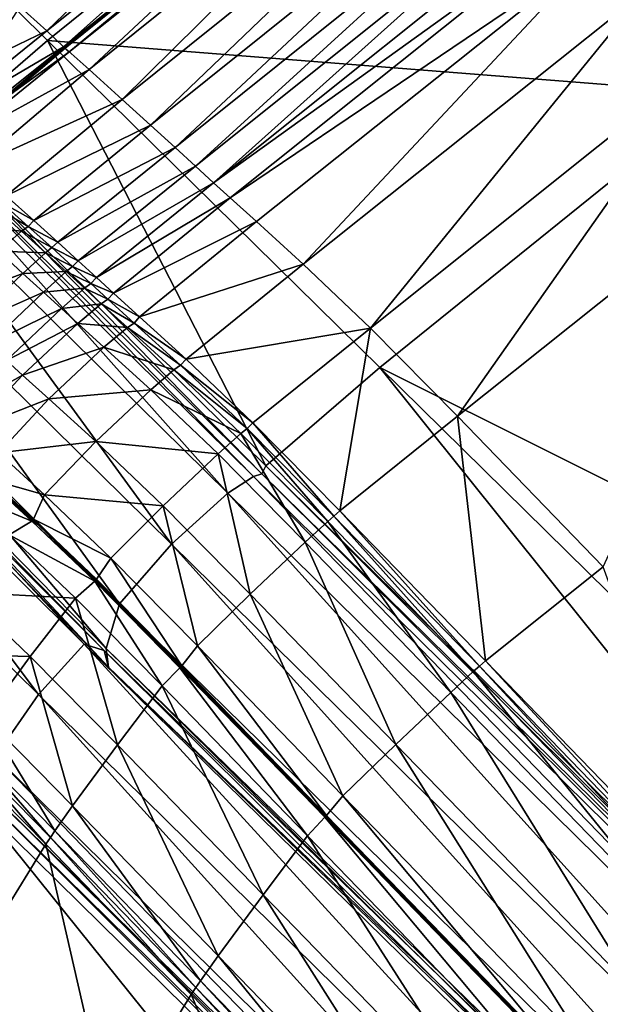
# Model space of a CAD drawing. Header units: millimetres. Extents: x 2387 to 13955, y -4964 to 364.
# Tile 505 of 656: x 6218 to 6232, y -2806 to -2784. Entities that reach past the tile are written whole.
import ezdxf

# ---------------------------------------------------------------- set-up
doc = ezdxf.new("R2010")
doc.units = ezdxf.units.MM
doc.header["$MEASUREMENT"] = 0
doc.layers.add('Predefinito', color=7, linetype='Continuous', true_color=0x000000)

msp = doc.modelspace()

# ---------------------------------------------------------------- linework, layer by layer
at = {"layer": 'Predefinito'}
for points in [[(6226.14, -2777.244, 1224.99), (6218.322, -2783.515, 1224.958), (6218.986, -2784.119, 1225.695)], [(6218.986, -2784.119, 1225.695), (6226.804, -2777.868, 1225.732), (6226.14, -2777.244, 1224.99)], [(6226.804, -2777.868, 1225.732), (6218.986, -2784.119, 1225.695), (6219.371, -2784.48, 1225.729)], [(6219.371, -2784.48, 1225.729), (6227.166, -2778.257, 1225.755), (6226.804, -2777.868, 1225.732)], [(6226.809, -2778.046, 775.523), (6219.006, -2784.334, 775.524), (6218.316, -2783.654, 780.577)], [(6219.006, -2784.334, 775.524), (6226.809, -2778.046, 775.523), (6234.442, -2785.558, 730.325)], [(6245.955, -2778.221, 730.325), (6234.442, -2785.558, 730.325), (6226.809, -2778.046, 775.523)], [(6227.166, -2778.257, 1225.755), (6219.371, -2784.48, 1225.729), (6219.498, -2784.604, 1225.575)], [(6227.212, -2778.238, 1226.282), (6227.166, -2778.257, 1225.755), (6219.386, -2784.496, 1225.751)], [(6219.386, -2784.496, 1225.751), (6219.413, -2784.512, 1226.277), (6227.212, -2778.238, 1226.282)], [(6219.498, -2784.604, 1225.575), (6219.386, -2784.496, 1225.751), (6227.166, -2778.257, 1225.755)], [(6227.212, -2778.238, 1226.282), (6219.413, -2784.512, 1226.277), (6219.961, -2785.006, 1227.173)], [(6219.498, -2784.604, 1225.575), (6227.271, -2778.393, 1225.586), (6227.166, -2778.257, 1225.755)], [(6227.166, -2778.257, 1225.755), (6227.271, -2778.393, 1225.586), (6219.498, -2784.604, 1225.575)], [(6219.961, -2785.006, 1227.173), (6227.771, -2778.726, 1227.193), (6227.212, -2778.238, 1226.282)], [(6227.771, -2778.726, 1227.193), (6219.961, -2785.006, 1227.173), (6220.718, -2785.691, 1228.026)], [(6220.718, -2785.691, 1228.026), (6228.533, -2779.419, 1228.059), (6227.771, -2778.726, 1227.193)], [(6228.533, -2779.419, 1228.059), (6220.718, -2785.691, 1228.026), (6221.373, -2786.284, 1228.418)], [(6221.373, -2786.284, 1228.418), (6229.188, -2780.014, 1228.457), (6228.533, -2779.419, 1228.059)], [(6229.188, -2780.014, 1228.457), (6221.373, -2786.284, 1228.418), (6221.934, -2786.792, 1228.51)], [(6221.934, -2786.792, 1228.51), (6229.748, -2780.525, 1228.55), (6229.188, -2780.014, 1228.457)], [(6229.748, -2780.525, 1228.55), (6221.934, -2786.792, 1228.51), (6222.407, -2787.225, 1228.462)], [(6222.407, -2787.225, 1228.462), (6230.221, -2780.965, 1228.503), (6229.748, -2780.525, 1228.55)], [(6230.221, -2780.965, 1228.503), (6222.407, -2787.225, 1228.462), (6222.82, -2787.604, 1228.457)], [(6222.82, -2787.604, 1228.457), (6230.638, -2781.35, 1228.5), (6230.221, -2780.965, 1228.503)], [(6231.027, -2781.698, 1228.721), (6230.638, -2781.35, 1228.5), (6222.82, -2787.604, 1228.457)], [(6222.82, -2787.604, 1228.457), (6223.201, -2787.951, 1228.677), (6231.027, -2781.698, 1228.721)], [(6231.635, -2782.244, 1229.211), (6231.027, -2781.698, 1228.721), (6223.201, -2787.951, 1228.677)], [(6223.201, -2787.951, 1228.677), (6223.803, -2788.497, 1229.166), (6231.635, -2782.244, 1229.211)], [(6231.635, -2782.244, 1229.211), (6223.803, -2788.497, 1229.166), (6224.879, -2789.474, 1229.967)], [(6224.879, -2789.474, 1229.967), (6232.71, -2783.218, 1230.011), (6231.635, -2782.244, 1229.211)], [(6232.71, -2783.218, 1230.011), (6224.879, -2789.474, 1229.967), (6226.421, -2790.943, 1230.833)], [(6226.421, -2790.943, 1230.833), (6234.251, -2784.687, 1230.876), (6232.71, -2783.218, 1230.011)], [(6218.986, -2784.119, 1225.695), (6218.322, -2783.515, 1224.958), (6215.653, -2785.721, 1224.861)], [(6218.316, -2783.654, 780.577), (6219.006, -2784.334, 775.524), (6216.383, -2786.593, 775.526)], [(6215.653, -2785.721, 1224.861), (6216.291, -2786.29, 1225.589), (6218.986, -2784.119, 1225.695)], [(6219.371, -2784.48, 1225.729), (6218.986, -2784.119, 1225.695), (6216.291, -2786.29, 1225.589)], [(6224.016, -2794.105, 730.353), (6216.383, -2786.593, 775.526), (6219.006, -2784.334, 775.524)], [(6234.442, -2785.558, 730.325), (6226.639, -2791.846, 730.332), (6219.006, -2784.334, 775.524)], [(6219.006, -2784.334, 775.524), (6226.639, -2791.846, 730.332), (6224.016, -2794.105, 730.353)], [(6216.291, -2786.29, 1225.589), (6216.676, -2786.632, 1225.662), (6219.371, -2784.48, 1225.729)], [(6219.498, -2784.604, 1225.575), (6219.371, -2784.48, 1225.729), (6216.676, -2786.632, 1225.662)], [(6216.676, -2786.632, 1225.662), (6216.82, -2786.762, 1225.557), (6219.498, -2784.604, 1225.575)], [(6219.413, -2784.512, 1226.277), (6219.386, -2784.496, 1225.751), (6216.733, -2786.698, 1225.75)], [(6216.82, -2786.762, 1225.557), (6216.733, -2786.698, 1225.75), (6219.386, -2784.496, 1225.751)], [(6216.733, -2786.698, 1225.75), (6216.779, -2786.752, 1226.263), (6219.413, -2784.512, 1226.277)], [(6219.961, -2785.006, 1227.173), (6219.413, -2784.512, 1226.277), (6216.779, -2786.752, 1226.263)], [(6219.386, -2784.496, 1225.751), (6219.498, -2784.604, 1225.575), (6216.82, -2786.762, 1225.557)], [(6234.251, -2784.687, 1230.876), (6226.421, -2790.943, 1230.833), (6228.423, -2792.968, 1231.518)], [(6228.423, -2792.968, 1231.518), (6236.256, -2786.716, 1231.561), (6234.251, -2784.687, 1230.876)], [(6216.779, -2786.752, 1226.263), (6217.317, -2787.241, 1227.116), (6219.961, -2785.006, 1227.173)], [(6220.718, -2785.691, 1228.026), (6219.961, -2785.006, 1227.173), (6217.317, -2787.241, 1227.116)], [(6226.639, -2791.846, 730.332), (6234.442, -2785.558, 730.325), (6255.437, -2806.218, 608.078)], [(6217.317, -2787.241, 1227.116), (6218.053, -2787.902, 1227.923), (6220.718, -2785.691, 1228.026)], [(6221.373, -2786.284, 1228.418), (6220.718, -2785.691, 1228.026), (6218.053, -2787.902, 1227.923)], [(6218.053, -2787.902, 1227.923), (6218.689, -2788.473, 1228.295), (6221.373, -2786.284, 1228.418)], [(6221.934, -2786.792, 1228.51), (6221.373, -2786.284, 1228.418), (6218.689, -2788.473, 1228.295)], [(6223.93, -2794.288, 730.368), (6216.298, -2786.776, 775.527), (6216.383, -2786.593, 775.526)], [(6216.383, -2786.593, 775.526), (6224.016, -2794.105, 730.353), (6223.93, -2794.288, 730.368)], [(6223.144, -2794.736, 730.332), (6215.51, -2787.224, 775.524), (6216.104, -2786.836, 775.526)], [(6223.737, -2794.348, 730.353), (6216.104, -2786.836, 775.526), (6216.298, -2786.776, 775.527)], [(6216.104, -2786.836, 775.526), (6223.737, -2794.348, 730.353), (6223.144, -2794.736, 730.332)], [(6216.298, -2786.776, 775.527), (6223.93, -2794.288, 730.368), (6223.737, -2794.348, 730.353)], [(6218.689, -2788.473, 1228.295), (6219.238, -2788.967, 1228.382), (6221.934, -2786.792, 1228.51)], [(6222.407, -2787.225, 1228.462), (6221.934, -2786.792, 1228.51), (6219.238, -2788.967, 1228.382)], [(6236.256, -2786.716, 1231.561), (6228.423, -2792.968, 1231.518), (6231.771, -2796.423, 1232.1)], [(6221.855, -2795.902, 730.325), (6214.222, -2788.39, 775.523), (6215.51, -2787.224, 775.524)], [(6215.51, -2787.224, 775.524), (6223.144, -2794.736, 730.332), (6221.855, -2795.902, 730.325)], [(6219.238, -2788.967, 1228.382), (6219.712, -2789.398, 1228.333), (6222.407, -2787.225, 1228.462)], [(6222.82, -2787.604, 1228.457), (6222.407, -2787.225, 1228.462), (6219.712, -2789.398, 1228.333)], [(6219.712, -2789.398, 1228.333), (6220.132, -2789.784, 1228.328), (6222.82, -2787.604, 1228.457)], [(6223.201, -2787.951, 1228.677), (6222.82, -2787.604, 1228.457), (6220.132, -2789.784, 1228.328)], [(6218.559, -2788.608, 1228.213), (6217.937, -2788.053, 1227.854), (6217.772, -2788.147, 1227.923)], [(6218.689, -2788.473, 1228.295), (6218.053, -2787.902, 1227.923), (6217.937, -2788.053, 1227.854)], [(6217.937, -2788.053, 1227.854), (6218.559, -2788.608, 1228.213), (6218.689, -2788.473, 1228.295)], [(6220.132, -2789.784, 1228.328), (6220.518, -2790.138, 1228.552), (6223.201, -2787.951, 1228.677)], [(6223.803, -2788.497, 1229.166), (6223.201, -2787.951, 1228.677), (6220.518, -2790.138, 1228.552)], [(6218.409, -2788.717, 1228.295), (6217.772, -2788.147, 1227.923), (6217.222, -2788.584, 1228.026)], [(6217.772, -2788.147, 1227.923), (6218.409, -2788.717, 1228.295), (6218.559, -2788.608, 1228.213)], [(6220.661, -2797.279, 730.377), (6213.093, -2789.767, 775.527), (6214.222, -2788.39, 775.523)], [(6214.222, -2788.39, 775.523), (6221.855, -2795.902, 730.325), (6220.661, -2797.279, 730.377)], [(6219.238, -2788.967, 1228.382), (6218.689, -2788.473, 1228.295), (6218.559, -2788.608, 1228.213)], [(6220.518, -2790.138, 1228.552), (6221.12, -2790.688, 1229.042), (6223.803, -2788.497, 1229.166)], [(6224.879, -2789.474, 1229.967), (6223.803, -2788.497, 1229.166), (6221.12, -2790.688, 1229.042)], [(6217.222, -2788.584, 1228.026), (6217.879, -2789.179, 1228.419), (6218.409, -2788.717, 1228.295)], [(6218.958, -2789.212, 1228.382), (6218.409, -2788.717, 1228.295), (6217.879, -2789.179, 1228.419)], [(6219.1, -2789.092, 1228.296), (6218.559, -2788.608, 1228.213), (6218.409, -2788.717, 1228.295)], [(6218.409, -2788.717, 1228.295), (6218.958, -2789.212, 1228.382), (6219.1, -2789.092, 1228.296)], [(6218.559, -2788.608, 1228.213), (6219.1, -2789.092, 1228.296), (6219.238, -2788.967, 1228.382)], [(6219.712, -2789.398, 1228.333), (6219.238, -2788.967, 1228.382), (6219.1, -2789.092, 1228.296)], [(6218.441, -2789.688, 1228.511), (6217.879, -2789.179, 1228.419), (6216.613, -2790.37, 1228.46)], [(6217.879, -2789.179, 1228.419), (6218.441, -2789.688, 1228.511), (6218.958, -2789.212, 1228.382)], [(6219.575, -2789.525, 1228.246), (6219.1, -2789.092, 1228.296), (6218.958, -2789.212, 1228.382)], [(6219.1, -2789.092, 1228.296), (6219.575, -2789.525, 1228.246), (6219.712, -2789.398, 1228.333)], [(6219.432, -2789.643, 1228.333), (6218.958, -2789.212, 1228.382), (6218.441, -2789.688, 1228.511)], [(6218.958, -2789.212, 1228.382), (6219.432, -2789.643, 1228.333), (6219.575, -2789.525, 1228.246)], [(6220.132, -2789.784, 1228.328), (6219.712, -2789.398, 1228.333), (6219.575, -2789.525, 1228.246)], [(6218.441, -2789.688, 1228.511), (6218.914, -2790.118, 1228.463), (6219.432, -2789.643, 1228.333)], [(6219.852, -2790.028, 1228.328), (6219.432, -2789.643, 1228.333), (6218.914, -2790.118, 1228.463)], [(6220, -2789.916, 1228.243), (6219.575, -2789.525, 1228.246), (6219.432, -2789.643, 1228.333)], [(6219.432, -2789.643, 1228.333), (6219.852, -2790.028, 1228.328), (6220, -2789.916, 1228.243)], [(6219.575, -2789.525, 1228.246), (6220, -2789.916, 1228.243), (6220.132, -2789.784, 1228.328)], [(6221.12, -2790.688, 1229.042), (6222.189, -2791.658, 1229.84), (6224.879, -2789.474, 1229.967)], [(6226.421, -2790.943, 1230.833), (6224.879, -2789.474, 1229.967), (6222.189, -2791.658, 1229.84)], [(6220.348, -2798.299, 730.534), (6212.977, -2790.789, 775.54), (6213.093, -2789.767, 775.527)], [(6213.093, -2789.767, 775.527), (6220.661, -2797.279, 730.377), (6220.348, -2798.299, 730.534)], [(6216.613, -2790.37, 1228.46), (6217.18, -2790.885, 1228.555), (6218.441, -2789.688, 1228.511)], [(6218.914, -2790.118, 1228.463), (6218.441, -2789.688, 1228.511), (6217.18, -2790.885, 1228.555)], [(6220.518, -2790.138, 1228.552), (6220.132, -2789.784, 1228.328), (6220, -2789.916, 1228.243)], [(6218.914, -2790.118, 1228.463), (6219.325, -2790.493, 1228.456), (6219.852, -2790.028, 1228.328)], [(6220.237, -2790.383, 1228.552), (6219.852, -2790.028, 1228.328), (6219.325, -2790.493, 1228.456)], [(6220.391, -2790.277, 1228.468), (6220, -2789.916, 1228.243), (6219.852, -2790.028, 1228.328)], [(6219.852, -2790.028, 1228.328), (6220.237, -2790.383, 1228.552), (6220.391, -2790.277, 1228.468)], [(6220, -2789.916, 1228.243), (6220.391, -2790.277, 1228.468), (6220.518, -2790.138, 1228.552)], [(6217.18, -2790.885, 1228.555), (6217.652, -2791.314, 1228.506), (6218.914, -2790.118, 1228.463)], [(6219.325, -2790.493, 1228.456), (6218.914, -2790.118, 1228.463), (6217.652, -2791.314, 1228.506)], [(6220.995, -2790.829, 1228.96), (6220.391, -2790.277, 1228.468), (6220.237, -2790.383, 1228.552)], [(6221.12, -2790.688, 1229.042), (6220.518, -2790.138, 1228.552), (6220.391, -2790.277, 1228.468)], [(6220.391, -2790.277, 1228.468), (6220.995, -2790.829, 1228.96), (6221.12, -2790.688, 1229.042)], [(6217.652, -2791.314, 1228.506), (6218.06, -2791.685, 1228.499), (6219.325, -2790.493, 1228.456)], [(6219.702, -2790.838, 1228.676), (6219.325, -2790.493, 1228.456), (6218.06, -2791.685, 1228.499)], [(6219.325, -2790.493, 1228.456), (6219.702, -2790.838, 1228.676), (6220.237, -2790.383, 1228.552)], [(6220.839, -2790.932, 1229.042), (6220.237, -2790.383, 1228.552), (6219.702, -2790.838, 1228.676)], [(6220.237, -2790.383, 1228.552), (6220.839, -2790.932, 1229.042), (6220.995, -2790.829, 1228.96)], [(6218.8, -2799.362, 730.325), (6211.167, -2791.85, 775.523), (6212.28, -2790.688, 775.527)], [(6212.28, -2790.688, 775.527), (6219.847, -2798.2, 730.377), (6218.8, -2799.362, 730.325)], [(6219.847, -2798.2, 730.377), (6212.28, -2790.688, 775.527), (6212.937, -2790.834, 775.54)], [(6222.189, -2791.658, 1229.84), (6221.12, -2790.688, 1229.042), (6220.995, -2790.829, 1228.96)], [(6212.937, -2790.834, 775.54), (6220.308, -2798.344, 730.534), (6219.847, -2798.2, 730.377)], [(6220.308, -2798.344, 730.534), (6212.937, -2790.834, 775.54), (6213.162, -2791.222, 775.548)], [(6212.977, -2790.789, 775.54), (6220.348, -2798.299, 730.534), (6220.402, -2798.732, 730.639)], [(6220.402, -2798.732, 730.639), (6213.162, -2791.222, 775.548), (6212.977, -2790.789, 775.54)], [(6218.06, -2791.685, 1228.499), (6218.433, -2792.025, 1228.718), (6219.702, -2790.838, 1228.676)], [(6220.301, -2791.384, 1229.165), (6219.702, -2790.838, 1228.676), (6218.433, -2792.025, 1228.718)], [(6219.702, -2790.838, 1228.676), (6220.301, -2791.384, 1229.165), (6220.839, -2790.932, 1229.042)], [(6221.909, -2791.902, 1229.84), (6220.839, -2790.932, 1229.042), (6220.301, -2791.384, 1229.165)], [(6222.06, -2791.793, 1229.756), (6220.995, -2790.829, 1228.96), (6220.839, -2790.932, 1229.042)], [(6220.839, -2790.932, 1229.042), (6221.909, -2791.902, 1229.84), (6222.06, -2791.793, 1229.756)], [(6220.995, -2790.829, 1228.96), (6222.06, -2791.793, 1229.756), (6222.189, -2791.658, 1229.84)], [(6222.189, -2791.658, 1229.84), (6223.724, -2793.118, 1230.703), (6226.421, -2790.943, 1230.833)], [(6226.421, -2790.943, 1230.833), (6223.724, -2793.118, 1230.703), (6225.722, -2795.138, 1231.387)], [(6225.722, -2795.138, 1231.387), (6228.423, -2792.968, 1231.518), (6226.421, -2790.943, 1230.833)], [(6213.162, -2791.222, 775.548), (6220.402, -2798.732, 730.639), (6220.308, -2798.344, 730.534)], [(6218.433, -2792.025, 1228.718), (6219.031, -2792.57, 1229.206), (6220.301, -2791.384, 1229.165)], [(6221.378, -2792.362, 1229.966), (6220.301, -2791.384, 1229.165), (6219.031, -2792.57, 1229.206)], [(6220.301, -2791.384, 1229.165), (6221.378, -2792.362, 1229.966), (6221.909, -2791.902, 1229.84)], [(6223.724, -2793.118, 1230.703), (6222.189, -2791.658, 1229.84), (6222.06, -2791.793, 1229.756)], [(6211.167, -2791.85, 775.523), (6218.8, -2799.362, 730.325), (6217.803, -2800.785, 730.332)], [(6218.433, -2792.025, 1228.718), (6218.06, -2791.685, 1228.499), (6216.874, -2792.897, 1228.189)], [(6223.444, -2793.362, 1230.703), (6221.909, -2791.902, 1229.84), (6221.378, -2792.362, 1229.966)], [(6223.589, -2793.246, 1230.617), (6222.06, -2791.793, 1229.756), (6221.909, -2791.902, 1229.84)], [(6221.909, -2791.902, 1229.84), (6223.444, -2793.362, 1230.703), (6223.589, -2793.246, 1230.617)], [(6222.06, -2791.793, 1229.756), (6223.589, -2793.246, 1230.617), (6223.724, -2793.118, 1230.703)], [(6245.01, -2814.766, 608.116), (6224.016, -2794.105, 730.353), (6226.639, -2791.846, 730.332)], [(6255.437, -2806.218, 608.078), (6247.633, -2812.507, 608.088), (6226.639, -2791.846, 730.332)], [(6226.639, -2791.846, 730.332), (6247.633, -2812.507, 608.088), (6245.01, -2814.766, 608.116)], [(6216.874, -2792.897, 1228.189), (6217.271, -2793.257, 1228.415), (6218.433, -2792.025, 1228.718)], [(6219.031, -2792.57, 1229.206), (6218.433, -2792.025, 1228.718), (6217.271, -2793.257, 1228.415)], [(6217.271, -2793.257, 1228.415), (6217.877, -2793.809, 1228.907), (6219.031, -2792.57, 1229.206)], [(6220.111, -2793.551, 1230.008), (6219.031, -2792.57, 1229.206), (6217.877, -2793.809, 1228.907)], [(6219.031, -2792.57, 1229.206), (6220.111, -2793.551, 1230.008), (6221.378, -2792.362, 1229.966)], [(6222.923, -2793.833, 1230.832), (6221.378, -2792.362, 1229.966), (6220.111, -2793.551, 1230.008)], [(6221.378, -2792.362, 1229.966), (6222.923, -2793.833, 1230.832), (6223.444, -2793.362, 1230.703)], [(6228.423, -2792.968, 1231.518), (6225.722, -2795.138, 1231.387), (6229.065, -2798.588, 1231.969)], [(6229.065, -2798.588, 1231.969), (6231.771, -2796.423, 1232.1), (6228.423, -2792.968, 1231.518)], [(6223.589, -2793.246, 1230.617), (6223.444, -2793.362, 1230.703), (6225.442, -2795.382, 1231.387)], [(6223.724, -2793.118, 1230.703), (6223.589, -2793.246, 1230.617), (6225.584, -2795.263, 1231.3)], [(6225.442, -2795.382, 1231.387), (6225.584, -2795.263, 1231.3), (6223.589, -2793.246, 1230.617)], [(6225.584, -2795.263, 1231.3), (6225.722, -2795.138, 1231.387), (6223.724, -2793.118, 1230.703)], [(6223.444, -2793.362, 1230.703), (6222.923, -2793.833, 1230.832), (6224.925, -2795.857, 1231.518)], [(6224.925, -2795.857, 1231.518), (6225.442, -2795.382, 1231.387), (6223.444, -2793.362, 1230.703)], [(6217.877, -2793.809, 1228.907), (6218.937, -2794.773, 1229.703), (6220.111, -2793.551, 1230.008)], [(6221.659, -2795.027, 1230.875), (6220.111, -2793.551, 1230.008), (6218.937, -2794.773, 1229.703)], [(6220.111, -2793.551, 1230.008), (6221.659, -2795.027, 1230.875), (6222.923, -2793.833, 1230.832)], [(6218.937, -2794.773, 1229.703), (6217.877, -2793.809, 1228.907), (6217.686, -2794.42, 1228.013)], [(6222.923, -2793.833, 1230.832), (6221.659, -2795.027, 1230.875), (6223.662, -2797.052, 1231.561)], [(6223.662, -2797.052, 1231.561), (6224.925, -2795.857, 1231.518), (6222.923, -2793.833, 1230.832)], [(6244.925, -2814.948, 608.135), (6223.93, -2794.288, 730.368), (6224.016, -2794.105, 730.353)], [(6224.016, -2794.105, 730.353), (6245.01, -2814.766, 608.116), (6244.925, -2814.948, 608.135)], [(6244.138, -2815.396, 608.088), (6223.144, -2794.736, 730.332), (6223.737, -2794.348, 730.353)], [(6244.732, -2815.009, 608.116), (6223.737, -2794.348, 730.353), (6223.93, -2794.288, 730.368)], [(6223.737, -2794.348, 730.353), (6244.732, -2815.009, 608.116), (6244.138, -2815.396, 608.088)], [(6223.93, -2794.288, 730.368), (6244.925, -2814.948, 608.135), (6244.732, -2815.009, 608.116)], [(6218.646, -2795.376, 1228.79), (6217.647, -2794.465, 1228.013), (6217.064, -2794.73, 1228.907)], [(6217.647, -2794.465, 1228.013), (6218.646, -2795.376, 1228.79), (6218.781, -2795.455, 1228.181)], [(6218.781, -2795.455, 1228.181), (6217.822, -2794.579, 1227.417), (6217.647, -2794.465, 1228.013)], [(6217.686, -2794.42, 1228.013), (6218.686, -2795.331, 1228.79), (6218.937, -2794.773, 1229.703)], [(6218.686, -2795.331, 1228.79), (6217.686, -2794.42, 1228.013), (6217.822, -2794.579, 1227.417)], [(6217.822, -2794.579, 1227.417), (6218.781, -2795.455, 1228.181), (6218.686, -2795.331, 1228.79)], [(6217.064, -2794.73, 1228.907), (6218.124, -2795.694, 1229.703), (6218.646, -2795.376, 1228.79)], [(6220.459, -2796.225, 1230.562), (6218.937, -2794.773, 1229.703), (6218.686, -2795.331, 1228.79)], [(6218.937, -2794.773, 1229.703), (6220.459, -2796.225, 1230.562), (6221.659, -2795.027, 1230.875)], [(6242.85, -2816.562, 608.078), (6221.855, -2795.902, 730.325), (6223.144, -2794.736, 730.332)], [(6223.144, -2794.736, 730.332), (6244.138, -2815.396, 608.088), (6242.85, -2816.562, 608.078)], [(6221.659, -2795.027, 1230.875), (6220.459, -2796.225, 1230.562), (6222.45, -2798.241, 1231.245)], [(6222.45, -2798.241, 1231.245), (6223.662, -2797.052, 1231.561), (6221.659, -2795.027, 1230.875)], [(6225.584, -2795.263, 1231.3), (6225.442, -2795.382, 1231.387), (6228.785, -2798.831, 1231.969)], [(6225.722, -2795.138, 1231.387), (6225.584, -2795.263, 1231.3), (6228.926, -2798.711, 1231.882)], [(6228.785, -2798.831, 1231.969), (6228.926, -2798.711, 1231.882), (6225.584, -2795.263, 1231.3)], [(6228.926, -2798.711, 1231.882), (6229.065, -2798.588, 1231.969), (6225.722, -2795.138, 1231.387)], [(6220.088, -2796.758, 1229.622), (6218.646, -2795.376, 1228.79), (6218.124, -2795.694, 1229.703)], [(6218.646, -2795.376, 1228.79), (6220.088, -2796.758, 1229.622), (6220.17, -2796.79, 1228.996)], [(6220.17, -2796.79, 1228.996), (6218.781, -2795.455, 1228.181), (6218.646, -2795.376, 1228.79)], [(6218.686, -2795.331, 1228.79), (6220.128, -2796.713, 1229.622), (6220.459, -2796.225, 1230.562)], [(6220.128, -2796.713, 1229.622), (6218.686, -2795.331, 1228.79), (6218.781, -2795.455, 1228.181)], [(6218.781, -2795.455, 1228.181), (6220.17, -2796.79, 1228.996), (6220.128, -2796.713, 1229.622)], [(6225.442, -2795.382, 1231.387), (6224.925, -2795.857, 1231.518), (6228.269, -2799.309, 1232.1)], [(6228.269, -2799.309, 1232.1), (6228.785, -2798.831, 1231.969), (6225.442, -2795.382, 1231.387)], [(6219.646, -2797.147, 1230.562), (6218.124, -2795.694, 1229.703), (6217.059, -2797.011, 1230.008)], [(6218.124, -2795.694, 1229.703), (6219.646, -2797.147, 1230.562), (6220.088, -2796.758, 1229.622)], [(6241.72, -2817.939, 608.147), (6220.661, -2797.279, 730.377), (6221.855, -2795.902, 730.325)], [(6221.855, -2795.902, 730.325), (6242.85, -2816.562, 608.078), (6241.72, -2817.939, 608.147)], [(6224.925, -2795.857, 1231.518), (6223.662, -2797.052, 1231.561), (6227.007, -2800.503, 1232.143)], [(6227.007, -2800.503, 1232.143), (6228.269, -2799.309, 1232.1), (6224.925, -2795.857, 1231.518)], [(6220.459, -2796.225, 1230.562), (6220.128, -2796.713, 1229.622), (6222.087, -2798.7, 1230.296)], [(6222.087, -2798.7, 1230.296), (6222.45, -2798.241, 1231.245), (6220.459, -2796.225, 1230.562)], [(6231.771, -2796.423, 1232.1), (6229.065, -2798.588, 1231.969), (6234.638, -2804.338, 1232.526)], [(6220.088, -2796.758, 1229.622), (6219.646, -2797.147, 1230.562), (6221.638, -2799.162, 1231.245)], [(6220.17, -2796.79, 1228.996), (6220.088, -2796.758, 1229.622), (6222.047, -2798.745, 1230.296)], [(6221.638, -2799.162, 1231.245), (6222.047, -2798.745, 1230.296), (6220.088, -2796.758, 1229.622)], [(6222.107, -2798.757, 1229.664), (6222.087, -2798.7, 1230.296), (6220.128, -2796.713, 1229.622)], [(6220.128, -2796.713, 1229.622), (6220.17, -2796.79, 1228.996), (6222.107, -2798.757, 1229.664)], [(6222.047, -2798.745, 1230.296), (6222.107, -2798.757, 1229.664), (6220.17, -2796.79, 1228.996)], [(6218.607, -2798.487, 1230.875), (6217.059, -2797.011, 1230.008), (6216.037, -2798.416, 1229.966)], [(6217.059, -2797.011, 1230.008), (6218.607, -2798.487, 1230.875), (6219.646, -2797.147, 1230.562)], [(6223.662, -2797.052, 1231.561), (6222.45, -2798.241, 1231.245), (6225.79, -2801.687, 1231.827)], [(6225.79, -2801.687, 1231.827), (6227.007, -2800.503, 1232.143), (6223.662, -2797.052, 1231.561)], [(6219.646, -2797.147, 1230.562), (6218.607, -2798.487, 1230.875), (6220.61, -2800.512, 1231.561)], [(6220.61, -2800.512, 1231.561), (6221.638, -2799.162, 1231.245), (6219.646, -2797.147, 1230.562)], [(6241.602, -2818.959, 608.352), (6220.348, -2798.299, 730.534), (6220.661, -2797.279, 730.377)], [(6220.661, -2797.279, 730.377), (6241.72, -2817.939, 608.147), (6241.602, -2818.959, 608.352)], [(6239.795, -2820.023, 608.078), (6218.8, -2799.362, 730.325), (6219.847, -2798.2, 730.377)], [(6219.847, -2798.2, 730.377), (6240.907, -2818.86, 608.147), (6239.795, -2820.023, 608.078)], [(6240.907, -2818.86, 608.147), (6219.847, -2798.2, 730.377), (6220.308, -2798.344, 730.534)], [(6216.037, -2798.416, 1229.966), (6217.581, -2799.889, 1230.832), (6218.607, -2798.487, 1230.875)], [(6220.308, -2798.344, 730.534), (6241.562, -2819.004, 608.352), (6240.907, -2818.86, 608.147)], [(6241.562, -2819.004, 608.352), (6220.308, -2798.344, 730.534), (6220.402, -2798.732, 730.639)], [(6220.348, -2798.299, 730.534), (6241.602, -2818.959, 608.352), (6241.786, -2819.392, 608.489)], [(6241.786, -2819.392, 608.489), (6220.402, -2798.732, 730.639), (6220.348, -2798.299, 730.534)], [(6222.45, -2798.241, 1231.245), (6222.087, -2798.7, 1230.296), (6225.413, -2802.134, 1230.878)], [(6225.413, -2802.134, 1230.878), (6225.79, -2801.687, 1231.827), (6222.45, -2798.241, 1231.245)], [(6218.607, -2798.487, 1230.875), (6217.581, -2799.889, 1230.832), (6219.582, -2801.913, 1231.518)], [(6219.582, -2801.913, 1231.518), (6220.61, -2800.512, 1231.561), (6218.607, -2798.487, 1230.875)], [(6229.065, -2798.588, 1231.969), (6228.926, -2798.711, 1231.882), (6234.497, -2804.459, 1232.439)], [(6234.497, -2804.459, 1232.439), (6234.638, -2804.338, 1232.526), (6229.065, -2798.588, 1231.969)], [(6220.402, -2798.732, 730.639), (6241.786, -2819.392, 608.489), (6241.562, -2819.004, 608.352)], [(6222.047, -2798.745, 1230.296), (6221.638, -2799.162, 1231.245), (6224.977, -2802.608, 1231.827)], [(6224.977, -2802.608, 1231.827), (6225.374, -2802.179, 1230.878), (6222.047, -2798.745, 1230.296)], [(6222.107, -2798.757, 1229.664), (6222.047, -2798.745, 1230.296), (6225.374, -2802.179, 1230.878)], [(6222.087, -2798.7, 1230.296), (6222.107, -2798.757, 1229.664), (6225.425, -2802.184, 1230.246)], [(6225.425, -2802.184, 1230.246), (6225.413, -2802.134, 1230.878), (6222.087, -2798.7, 1230.296)], [(6225.374, -2802.179, 1230.878), (6225.425, -2802.184, 1230.246), (6222.107, -2798.757, 1229.664)], [(6228.785, -2798.831, 1231.969), (6228.269, -2799.309, 1232.1), (6233.844, -2805.061, 1232.656)], [(6228.926, -2798.711, 1231.882), (6228.785, -2798.831, 1231.969), (6234.357, -2804.581, 1232.526)], [(6233.844, -2805.061, 1232.656), (6234.357, -2804.581, 1232.526), (6228.785, -2798.831, 1231.969)], [(6234.357, -2804.581, 1232.526), (6234.497, -2804.459, 1232.439), (6228.926, -2798.711, 1231.882)], [(6238.797, -2821.446, 608.088), (6217.803, -2800.785, 730.332), (6218.8, -2799.362, 730.325)], [(6218.8, -2799.362, 730.325), (6239.795, -2820.023, 608.078), (6238.797, -2821.446, 608.088)], [(6221.638, -2799.162, 1231.245), (6220.61, -2800.512, 1231.561), (6223.955, -2803.962, 1232.143)], [(6223.955, -2803.962, 1232.143), (6224.977, -2802.608, 1231.827), (6221.638, -2799.162, 1231.245)], [(6228.269, -2799.309, 1232.1), (6227.007, -2800.503, 1232.143), (6232.581, -2806.255, 1232.7)], [(6232.581, -2806.255, 1232.7), (6233.844, -2805.061, 1232.656), (6228.269, -2799.309, 1232.1)], [(6217.581, -2799.889, 1230.832), (6217.178, -2800.465, 1230.703), (6219.174, -2802.486, 1231.387)], [(6219.174, -2802.486, 1231.387), (6219.582, -2801.913, 1231.518), (6217.581, -2799.889, 1230.832)], [(6217.178, -2800.465, 1230.703), (6217.08, -2800.625, 1230.617), (6219.073, -2802.643, 1231.3)], [(6219.073, -2802.643, 1231.3), (6219.174, -2802.486, 1231.387), (6217.178, -2800.465, 1230.703)], [(6217.08, -2800.625, 1230.617), (6216.969, -2800.777, 1230.703), (6218.965, -2802.798, 1231.387)], [(6218.965, -2802.798, 1231.387), (6219.073, -2802.643, 1231.3), (6217.08, -2800.625, 1230.617)], [(6220.61, -2800.512, 1231.561), (6219.582, -2801.913, 1231.518), (6222.927, -2805.362, 1232.1)], [(6222.927, -2805.362, 1232.1), (6223.955, -2803.962, 1232.143), (6220.61, -2800.512, 1231.561)], [(6227.007, -2800.503, 1232.143), (6225.79, -2801.687, 1231.827), (6231.357, -2807.431, 1232.384)], [(6231.357, -2807.431, 1232.384), (6232.581, -2806.255, 1232.7), (6227.007, -2800.503, 1232.143)], [(6217.099, -2805.831, 1231.518), (6218.965, -2802.798, 1231.387), (6216.969, -2800.777, 1230.703)], [(6238.486, -2822.083, 608.116), (6217.492, -2801.422, 730.353), (6217.803, -2800.785, 730.332)], [(6217.803, -2800.785, 730.332), (6238.797, -2821.446, 608.088), (6238.486, -2822.083, 608.116)], [(6238.28, -2822.39, 608.116), (6217.285, -2801.729, 730.353), (6217.456, -2801.621, 730.367)], [(6238.451, -2822.282, 608.134), (6217.456, -2801.621, 730.367), (6217.492, -2801.422, 730.353)], [(6217.456, -2801.621, 730.367), (6238.451, -2822.282, 608.134), (6238.28, -2822.39, 608.116)], [(6217.492, -2801.422, 730.353), (6238.486, -2822.083, 608.116), (6238.451, -2822.282, 608.134)], [(6236.3, -2825.375, 608.088), (6215.306, -2804.714, 730.332), (6217.285, -2801.729, 730.353)], [(6217.285, -2801.729, 730.353), (6238.28, -2822.39, 608.116), (6236.3, -2825.375, 608.088)], [(6225.79, -2801.687, 1231.827), (6225.413, -2802.134, 1230.878), (6230.957, -2807.857, 1231.435)], [(6230.957, -2807.857, 1231.435), (6231.357, -2807.431, 1232.384), (6225.79, -2801.687, 1231.827)], [(6219.582, -2801.913, 1231.518), (6219.174, -2802.486, 1231.387), (6222.517, -2805.934, 1231.969)], [(6222.517, -2805.934, 1231.969), (6222.927, -2805.362, 1232.1), (6219.582, -2801.913, 1231.518)], [(6225.374, -2802.179, 1230.878), (6224.977, -2802.608, 1231.827), (6230.544, -2808.351, 1232.384)], [(6225.425, -2802.184, 1230.246), (6225.374, -2802.179, 1230.878), (6230.918, -2807.902, 1231.435)], [(6230.544, -2808.351, 1232.384), (6230.918, -2807.902, 1231.435), (6225.374, -2802.179, 1230.878)], [(6230.954, -2807.895, 1230.802), (6230.957, -2807.857, 1231.435), (6225.413, -2802.134, 1230.878)], [(6225.413, -2802.134, 1230.878), (6225.425, -2802.184, 1230.246), (6230.954, -2807.895, 1230.802)], [(6230.918, -2807.902, 1231.435), (6230.954, -2807.895, 1230.802), (6225.425, -2802.184, 1230.246)], [(6219.174, -2802.486, 1231.387), (6219.073, -2802.643, 1231.3), (6222.415, -2806.091, 1231.882)], [(6222.415, -2806.091, 1231.882), (6222.517, -2805.934, 1231.969), (6219.174, -2802.486, 1231.387)], [(6219.073, -2802.643, 1231.3), (6218.965, -2802.798, 1231.387), (6222.308, -2806.246, 1231.969)], [(6222.308, -2806.246, 1231.969), (6222.415, -2806.091, 1231.882), (6219.073, -2802.643, 1231.3)], [(6224.977, -2802.608, 1231.827), (6223.955, -2803.962, 1232.143), (6229.529, -2809.712, 1232.7)], [(6229.529, -2809.712, 1232.7), (6230.544, -2808.351, 1232.384), (6224.977, -2802.608, 1231.827)], [(6218.965, -2802.798, 1231.387), (6217.099, -2805.831, 1231.518), (6220.45, -2809.276, 1232.1)], [(6220.45, -2809.276, 1232.1), (6222.308, -2806.246, 1231.969), (6218.965, -2802.798, 1231.387)], [(6223.955, -2803.962, 1232.143), (6222.927, -2805.362, 1232.1), (6228.502, -2811.112, 1232.656)], [(6228.502, -2811.112, 1232.656), (6229.529, -2809.712, 1232.7), (6223.955, -2803.962, 1232.143)], [(6230.84, -2834.205, 608.078), (6209.845, -2813.544, 730.325), (6215.306, -2804.714, 730.332)], [(6215.306, -2804.714, 730.332), (6236.3, -2825.375, 608.088), (6230.84, -2834.205, 608.078)], [(6222.927, -2805.362, 1232.1), (6222.517, -2805.934, 1231.969), (6228.089, -2811.681, 1232.526)], [(6228.089, -2811.681, 1232.526), (6228.502, -2811.112, 1232.656), (6222.927, -2805.362, 1232.1)], [(6215.094, -2818.055, 1232.143), (6220.45, -2809.276, 1232.1), (6217.099, -2805.831, 1231.518)], [(6222.415, -2806.091, 1231.882), (6222.308, -2806.246, 1231.969), (6227.88, -2811.994, 1232.526)], [(6222.517, -2805.934, 1231.969), (6222.415, -2806.091, 1231.882), (6227.984, -2811.837, 1232.439)], [(6227.88, -2811.994, 1232.526), (6227.984, -2811.837, 1232.439), (6222.415, -2806.091, 1231.882)], [(6227.984, -2811.837, 1232.439), (6228.089, -2811.681, 1232.526), (6222.517, -2805.934, 1231.969)], [(6222.308, -2806.246, 1231.969), (6220.45, -2809.276, 1232.1), (6226.036, -2815.018, 1232.656)], [(6226.036, -2815.018, 1232.656), (6227.88, -2811.994, 1232.526), (6222.308, -2806.246, 1231.969)], [(6232.581, -2806.255, 1232.7), (6231.357, -2807.431, 1232.384), (6238.036, -2814.323, 1232.656)]]:
    msp.add_3dface(points, dxfattribs=at)

doc.saveas('drawing.dxf')
